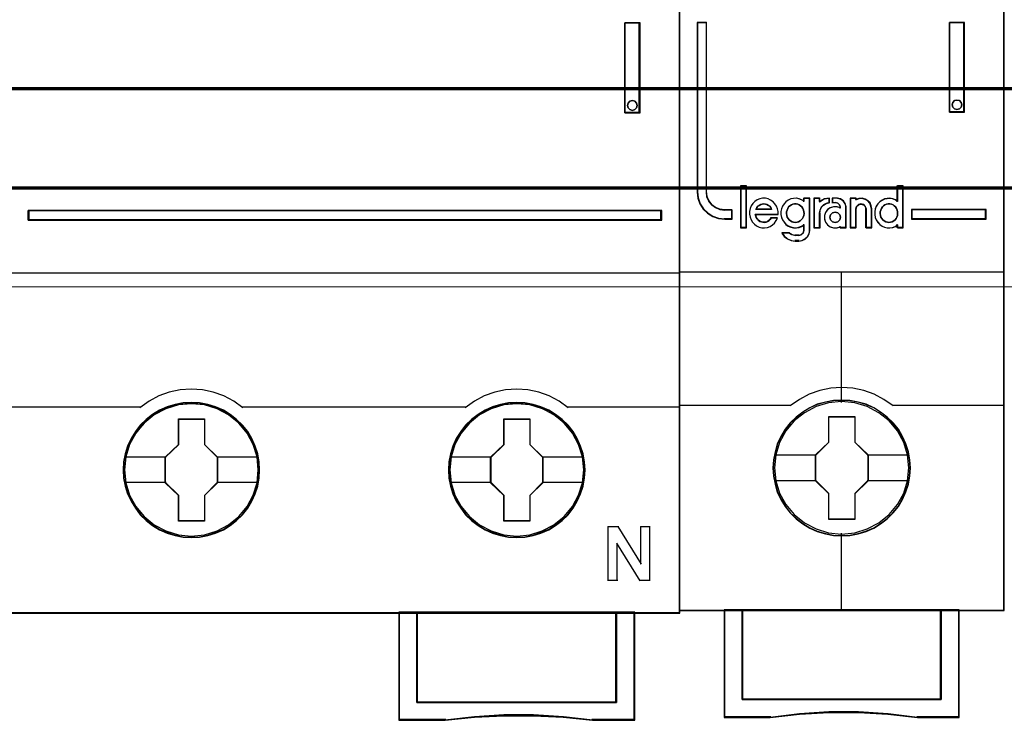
# Model space of a CAD drawing. Header units: millimetres. Extents: x -1290 to 1795, y -4192 to -1311.
# Tile 605 of 656: x 1110 to 1121, y -2956 to -2949. Entities that reach past the tile are written whole.
import ezdxf

# ---------------------------------------------------------------- set-up
doc = ezdxf.new("R2010")
doc.units = ezdxf.units.MM
doc.layers.add('30', color=7, linetype='Continuous')
doc.layers.add('45', color=7, linetype='Continuous')
doc.layers.add('Aparatura', color=7, linetype='Continuous', lineweight=13)

# ---------------------------------------------------------------- blocks, each defined once
blk = doc.blocks.new('*U391')
at = {"layer": '45', "color": 7}
for points in [[(432.463278, -233.600374), (360.44246, -233.600374), (360.44246, -315.623143), (432.463278, -315.623143), (432.463278, -233.600374)], [(429.425113, -287.967433), (430.264771, -287.967433), (430.264771, -282.987108), (429.425113, -282.987108), (429.425113, -287.967433)], [(429.606458, -287.422841), (429.697281, -287.321104), (429.842598, -287.285197), (429.975806, -287.321104), (430.072684, -287.422841), (430.109013, -287.554501), (430.072684, -287.692145), (429.975806, -287.781913), (429.842598, -287.823805), (429.697281, -287.781913), (429.606458, -287.692145), (429.570128, -287.554501), (429.606458, -287.422841)], [(396.429595, -293.366078), (396.429595, -293.897504), (431.466073, -293.897504), (431.466073, -293.366078), (396.429595, -293.366078)], [(409.223191, -307.712791), (409.200805, -307.264885), (409.128049, -306.816979), (408.976942, -306.385662), (408.797852, -305.970934), (408.562797, -305.583854), (408.282969, -305.235483), (407.952771, -304.91476), (407.588995, -304.638275), (407.219622, -304.394968), (406.788687, -304.212487), (406.357752, -304.085304), (405.90443, -304.002359), (405.451109, -303.98024), (404.997787, -304.002359), (404.555659, -304.085304), (404.107934, -304.212487), (403.693788, -304.394968), (403.307626, -304.638275), (402.949446, -304.91476), (402.613652, -305.235483), (402.350614, -305.583854), (402.109962, -305.970934), (401.908485, -306.385662), (401.790958, -306.816979), (401.701413, -307.264885), (401.67343, -307.712791), (401.701413, -308.160697), (401.790958, -308.597544), (401.908485, -309.028861), (402.109962, -309.438059), (402.350614, -309.830668), (402.613652, -310.190099), (402.949446, -310.510822), (403.307626, -310.787307), (403.693788, -311.014025), (404.107934, -311.196506), (404.555659, -311.334748), (404.997787, -311.423224), (405.451109, -311.445342), (405.90443, -311.423224), (406.357752, -311.334748), (406.788687, -311.196506), (407.219622, -311.014025), (407.588995, -310.787307), (407.952771, -310.510822), (408.282969, -310.190099), (408.562797, -309.830668), (408.797852, -309.438059), (408.976942, -309.028861), (409.128049, -308.597544), (409.200805, -308.160697), (409.223191, -307.712791)], [(409.223191, -307.712791), (409.200805, -307.264885), (409.128049, -306.816979), (408.976942, -306.385662), (408.797852, -305.970934), (408.562797, -305.583854), (408.282969, -305.235483), (407.952771, -304.91476), (407.588995, -304.638275), (407.219622, -304.394968), (406.788687, -304.212487), (406.357752, -304.085304), (405.90443, -304.002359), (405.451109, -303.98024), (404.997787, -304.002359), (404.555659, -304.085304), (404.107934, -304.212487), (403.693788, -304.394968), (403.307626, -304.638275), (402.949446, -304.91476), (402.613652, -305.235483), (402.350614, -305.583854), (402.109962, -305.970934), (401.908485, -306.385662), (401.790958, -306.816979), (401.701413, -307.264885), (401.67343, -307.712791), (401.701413, -308.160697), (401.790958, -308.597544), (401.908485, -309.028861), (402.109962, -309.438059), (402.350614, -309.830668), (402.613652, -310.190099), (402.949446, -310.510822), (403.307626, -310.787307), (403.693788, -311.014025), (404.107934, -311.196506), (404.555659, -311.334748), (404.997787, -311.423224), (405.451109, -311.445342), (405.90443, -311.423224), (406.357752, -311.334748), (406.788687, -311.196506), (407.219622, -311.014025), (407.588995, -310.787307), (407.952771, -310.510822), (408.282969, -310.190099), (408.562797, -309.830668), (408.797852, -309.438059), (408.976942, -309.028861), (409.128049, -308.597544), (409.200805, -308.160697), (409.223191, -307.712791)], [(409.203497, -307.712791), (409.181228, -307.26747), (409.108852, -306.822149), (408.958533, -306.393322), (408.780378, -305.980988), (408.546548, -305.596143), (408.26818, -305.249782), (407.939706, -304.93091), (407.577827, -304.656021), (407.210381, -304.414118), (406.781694, -304.232691), (406.353007, -304.106242), (405.902051, -304.023775), (405.451094, -304.001784), (405.000138, -304.023775), (404.560316, -304.106242), (404.114927, -304.232691), (403.702942, -304.414118), (403.318794, -304.656021), (402.962482, -304.93091), (402.62844, -305.249782), (402.366774, -305.596143), (402.127378, -305.980988), (401.926953, -306.393322), (401.810038, -306.822149), (401.72096, -307.26747), (401.693123, -307.712791), (401.72096, -308.158112), (401.810038, -308.592437), (401.926953, -309.021265), (402.127378, -309.428101), (402.366774, -309.818444), (402.62844, -310.1758), (402.962482, -310.494672), (403.318794, -310.769561), (403.702942, -310.994971), (404.114927, -311.176398), (404.560316, -311.313842), (405.000138, -311.401807), (405.451094, -311.423798), (405.902051, -311.401807), (406.353007, -311.313842), (406.781694, -311.176398), (407.210381, -310.994971), (407.577827, -310.769561), (407.939706, -310.494672), (408.26818, -310.1758), (408.546548, -309.818444), (408.780378, -309.428101), (408.958533, -309.021265), (409.108852, -308.592437), (409.181228, -308.158112), (409.203497, -307.712791)], [(427.221234, -307.712791), (427.198843, -307.264885), (427.12607, -306.816979), (426.969329, -306.385662), (426.790197, -305.970934), (426.560683, -305.583854), (426.280789, -305.235483), (425.950514, -304.91476), (425.586651, -304.638275), (425.21719, -304.394968), (424.786153, -304.212487), (424.355115, -304.085304), (423.901686, -304.002359), (423.448257, -303.98024), (422.994828, -304.002359), (422.552595, -304.085304), (422.104764, -304.212487), (421.69052, -304.394968), (421.304266, -304.638275), (420.946001, -304.91476), (420.610128, -305.235483), (420.347027, -305.583854), (420.10072, -305.970934), (419.904794, -306.385662), (419.787238, -306.816979), (419.697672, -307.264885), (419.669683, -307.712791), (419.697672, -308.160697), (419.787238, -308.597544), (419.904794, -309.028861), (420.10072, -309.438059), (420.347027, -309.830668), (420.610128, -310.190099), (420.946001, -310.510822), (421.304266, -310.787307), (421.69052, -311.014025), (422.104764, -311.196506), (422.552595, -311.334748), (422.994828, -311.423224), (423.448257, -311.445342), (423.901686, -311.423224), (424.355115, -311.334748), (424.786153, -311.196506), (425.21719, -311.014025), (425.586651, -310.787307), (425.950514, -310.510822), (426.280789, -310.190099), (426.560683, -309.830668), (426.790197, -309.438059), (426.969329, -309.028861), (427.12607, -308.597544), (427.198843, -308.160697), (427.221234, -307.712791)], [(427.221234, -307.712791), (427.198843, -307.264885), (427.12607, -306.816979), (426.969329, -306.385662), (426.790197, -305.970934), (426.560683, -305.583854), (426.280789, -305.235483), (425.950514, -304.91476), (425.586651, -304.638275), (425.21719, -304.394968), (424.786153, -304.212487), (424.355115, -304.085304), (423.901686, -304.002359), (423.448257, -303.98024), (422.994828, -304.002359), (422.552595, -304.085304), (422.104764, -304.212487), (421.69052, -304.394968), (421.304266, -304.638275), (420.946001, -304.91476), (420.610128, -305.235483), (420.347027, -305.583854), (420.10072, -305.970934), (419.904794, -306.385662), (419.787238, -306.816979), (419.697672, -307.264885), (419.669683, -307.712791), (419.697672, -308.160697), (419.787238, -308.597544), (419.904794, -309.028861), (420.10072, -309.438059), (420.347027, -309.830668), (420.610128, -310.190099), (420.946001, -310.510822), (421.304266, -310.787307), (421.69052, -311.014025), (422.104764, -311.196506), (422.552595, -311.334748), (422.994828, -311.423224), (423.448257, -311.445342), (423.901686, -311.423224), (424.355115, -311.334748), (424.786153, -311.196506), (425.21719, -311.014025), (425.586651, -310.787307), (425.950514, -310.510822), (426.280789, -310.190099), (426.560683, -309.830668), (426.790197, -309.438059), (426.969329, -309.028861), (427.12607, -308.597544), (427.198843, -308.160697), (427.221234, -307.712791)], [(427.19975, -307.712791), (427.177486, -307.26747), (427.105128, -306.822149), (426.949279, -306.393322), (426.771166, -305.980988), (426.542958, -305.596143), (426.264656, -305.249782), (425.93626, -304.93091), (425.574468, -304.656021), (425.207109, -304.414118), (424.778524, -304.232691), (424.349939, -304.106242), (423.89909, -304.023775), (423.448241, -304.001784), (422.997392, -304.023775), (422.557676, -304.106242), (422.112393, -304.232691), (421.700506, -304.414118), (421.316449, -304.656021), (420.960223, -304.93091), (420.626261, -305.249782), (420.364657, -305.596143), (420.119751, -305.980988), (419.92494, -306.393322), (419.808053, -306.822149), (419.718997, -307.26747), (419.691167, -307.712791), (419.718997, -308.158112), (419.808053, -308.592437), (419.92494, -309.021265), (420.119751, -309.428101), (420.364657, -309.818444), (420.626261, -310.1758), (420.960223, -310.494672), (421.316449, -310.769561), (421.700506, -310.994971), (422.112393, -311.176398), (422.557676, -311.313842), (422.997392, -311.401807), (423.448241, -311.423798), (423.89909, -311.401807), (424.349939, -311.313842), (424.778524, -311.176398), (425.207109, -310.994971), (425.574468, -310.769561), (425.93626, -310.494672), (426.264656, -310.1758), (426.542958, -309.818444), (426.771166, -309.428101), (426.949279, -309.021265), (427.105128, -308.592437), (427.177486, -308.158112), (427.19975, -307.712791)], [(404.73901, -304.876124), (406.179934, -304.876124), (406.179934, -306.294535), (406.897571, -306.9982), (406.897571, -308.41661), (406.179934, -309.131357), (406.179934, -310.538686), (404.73901, -310.538686), (404.73901, -309.131357), (404.004421, -308.41661), (404.004421, -306.9982), (404.73901, -306.294535), (404.73901, -304.876124)], [(404.73901, -304.876124), (406.179934, -304.876124), (406.179934, -304.876124), (406.179934, -306.294535), (406.179934, -306.294535), (406.897571, -306.9982), (406.897571, -306.9982), (406.897571, -308.41661), (406.897571, -308.41661), (406.179934, -309.131357), (406.179934, -309.131357), (406.179934, -310.538686), (406.179934, -310.538686), (404.73901, -310.538686), (404.73901, -310.538686), (404.73901, -309.131357), (404.73901, -309.131357), (404.004421, -308.41661), (404.004421, -308.41661), (404.004421, -306.9982), (404.004421, -306.9982), (404.73901, -306.294535), (404.73901, -306.294535), (404.73901, -304.876124), (404.73901, -304.876124)], [(404.749584, -304.897668), (406.169108, -304.897668), (406.169108, -306.305286), (406.876087, -307.003596), (406.876087, -308.411214), (406.169108, -309.120521), (406.169108, -310.517142), (404.749584, -310.517142), (404.749584, -309.120521), (404.025905, -308.411214), (404.025905, -307.003596), (404.749584, -306.305286), (404.749584, -304.897668)], [(422.735263, -304.876124), (424.176187, -304.876124), (424.176187, -306.294535), (424.893824, -306.9982), (424.893824, -308.41661), (424.176187, -309.131357), (424.176187, -310.538686), (422.735263, -310.538686), (422.735263, -309.131357), (422.000674, -308.41661), (422.000674, -306.9982), (422.735263, -306.294535), (422.735263, -304.876124)], [(422.735263, -304.876124), (424.176187, -304.876124), (424.176187, -304.876124), (424.176187, -306.294535), (424.176187, -306.294535), (424.893824, -306.9982), (424.893824, -306.9982), (424.893824, -308.41661), (424.893824, -308.41661), (424.176187, -309.131357), (424.176187, -309.131357), (424.176187, -310.538686), (424.176187, -310.538686), (422.735263, -310.538686), (422.735263, -310.538686), (422.735263, -309.131357), (422.735263, -309.131357), (422.000674, -308.41661), (422.000674, -308.41661), (422.000674, -306.9982), (422.000674, -306.9982), (422.735263, -306.294535), (422.735263, -306.294535), (422.735263, -304.876124), (422.735263, -304.876124)], [(422.746291, -304.897668), (424.166707, -304.897668), (424.166707, -306.305286), (424.87413, -307.003596), (424.87413, -308.411214), (424.166707, -309.120521), (424.166707, -310.517142), (422.746291, -310.517142), (422.746291, -309.120521), (422.022158, -308.411214), (422.022158, -307.003596), (422.746291, -306.305286), (422.746291, -304.897668)], [(428.964385, -320.563797), (417.926319, -320.563797), (417.926319, -315.580054), (416.926919, -315.580054), (416.926919, -321.555009), (419.484043, -321.555009), (421.114349, -321.383346), (422.739072, -321.300284), (424.380545, -321.300284), (426.022018, -321.383346), (427.641157, -321.555009), (429.969369, -321.555009), (429.969369, -315.580054), (428.964385, -315.580054), (428.964385, -320.563797)], [(417.922335, -315.580054), (417.922335, -320.571152), (428.968582, -320.571152), (428.968582, -315.580054), (423.442665, -315.580054), (417.922335, -315.580054)]]:
    blk.add_lwpolyline(points, close=True, dxfattribs=at)
at = {"layer": '45', "color": 139}
for points in [[(432.463278, -233.600374), (360.44246, -233.600374), (360.44246, -315.623143), (432.463278, -315.623143), (432.463278, -233.600374)], [(430.109013, -287.554501), (430.072684, -287.422841), (429.975806, -287.321104), (429.842598, -287.285197), (429.697281, -287.321104), (429.606458, -287.422841), (429.570128, -287.554501), (429.606458, -287.692145), (429.697281, -287.781913), (429.842598, -287.823805), (429.975806, -287.781913), (430.072684, -287.692145), (430.109013, -287.554501)], [(409.156949, -307.707477), (409.084174, -306.988587), (408.877043, -306.302877), (408.52996, -305.666935), (408.065316, -305.113943), (407.511103, -304.66049), (406.867319, -304.323164), (406.173153, -304.113027), (405.450996, -304.046668), (404.728839, -304.113027), (404.029074, -304.323164), (403.396487, -304.66049), (402.831077, -305.113943), (402.366433, -305.666935), (402.024948, -306.302877), (401.817818, -306.988587), (401.745042, -307.707477), (401.817818, -308.415307), (402.024948, -309.106547), (402.366433, -309.736959), (402.831077, -310.289951), (403.396487, -310.743404), (404.029074, -311.08073), (404.728839, -311.290867), (405.450996, -311.362756), (406.173153, -311.290867), (406.867319, -311.08073), (407.511103, -310.743404), (408.065316, -310.289951), (408.52996, -309.736959), (408.877043, -309.106547), (409.084174, -308.415307), (409.156949, -307.707477)], [(409.151578, -307.702019), (409.078798, -306.983143), (408.871655, -306.302976), (408.530149, -305.667047), (408.071075, -305.108536), (407.505631, -304.655091), (406.867406, -304.317773), (406.167599, -304.10764), (405.445397, -304.041282), (404.723196, -304.10764), (404.034585, -304.317773), (403.390762, -304.655091), (402.830916, -305.108536), (402.371842, -305.667047), (402.030336, -306.302976), (401.817595, -306.983143), (401.750413, -307.702019), (401.817595, -308.415365), (402.030336, -309.101062), (402.371842, -309.731461), (402.830916, -310.284442), (403.390762, -310.737887), (404.034585, -311.080735), (404.723196, -311.290868), (405.445397, -311.362756), (406.167599, -311.290868), (406.867406, -311.080735), (407.505631, -310.737887), (408.071075, -310.284442), (408.530149, -309.731461), (408.871655, -309.101062), (409.078798, -308.415365), (409.151578, -307.702019)], [(427.147831, -307.702019), (427.075053, -306.983143), (426.867917, -306.302976), (426.526421, -305.667047), (426.067362, -305.108536), (425.501934, -304.655091), (424.858131, -304.317773), (424.163943, -304.10764), (423.441764, -304.041282), (422.719585, -304.10764), (422.030995, -304.317773), (421.387192, -304.655091), (420.827363, -305.108536), (420.368304, -305.667047), (420.026808, -306.302976), (419.808475, -306.983143), (419.741295, -307.702019), (419.808475, -308.415365), (420.026808, -309.101062), (420.368304, -309.731461), (420.827363, -310.284442), (421.387192, -310.737887), (422.030995, -311.080735), (422.719585, -311.290868), (423.441764, -311.362756), (424.163943, -311.290868), (424.858131, -311.080735), (425.501934, -310.737887), (426.067362, -310.284442), (426.526421, -309.731461), (426.867917, -309.101062), (427.075053, -308.415365), (427.147831, -307.702019)], [(427.147831, -307.707477), (427.075053, -306.988587), (426.867917, -306.302877), (426.526421, -305.666935), (426.061763, -305.113943), (425.507533, -304.66049), (424.863729, -304.323164), (424.163943, -304.113027), (423.447362, -304.046668), (422.725183, -304.113027), (422.025397, -304.323164), (421.392791, -304.66049), (420.827363, -305.113943), (420.362705, -305.666935), (420.02121, -306.302877), (419.814073, -306.988587), (419.741295, -307.707477), (419.814073, -308.415307), (420.02121, -309.106547), (420.362705, -309.736959), (420.827363, -310.289951), (421.392791, -310.743404), (422.025397, -311.08073), (422.725183, -311.290867), (423.447362, -311.362756), (424.163943, -311.290867), (424.863729, -311.08073), (425.507533, -310.743404), (426.061763, -310.289951), (426.526421, -309.736959), (426.867917, -309.106547), (427.075053, -308.415307), (427.147831, -307.707477)]]:
    blk.add_lwpolyline(points, close=True, dxfattribs=at)
at = {"layer": '45', "color": 59}
for points in [[(432.441795, -233.621918), (360.463944, -233.621918), (360.463944, -315.601598), (432.441795, -315.601598), (432.441795, -233.621918)], [(429.425113, -287.967433), (430.264771, -287.967433), (430.264771, -282.987108), (429.425113, -282.987108), (429.425113, -287.967433)], [(429.606458, -287.422841), (429.697281, -287.321104), (429.842598, -287.285197), (429.975806, -287.321104), (430.072684, -287.422841), (430.109013, -287.554501), (430.072684, -287.692145), (429.975806, -287.781913), (429.842598, -287.823805), (429.697281, -287.781913), (429.606458, -287.692145), (429.570128, -287.554501), (429.606458, -287.422841)], [(428.964385, -320.563797), (417.926319, -320.563797), (417.926319, -315.580054), (416.926919, -315.580054), (416.926919, -321.555009), (419.484043, -321.555009), (421.114349, -321.383346), (422.739072, -321.300284), (424.380545, -321.300284), (426.022018, -321.383346), (427.641157, -321.555009), (429.969369, -321.555009), (429.969369, -315.580054), (428.964385, -315.580054), (428.964385, -320.563797)], [(428.946075, -320.549103), (417.942857, -320.549103), (417.942857, -315.599803), (416.946613, -315.599803), (416.946613, -321.533464), (419.495663, -321.533464), (421.120822, -321.362988), (422.740416, -321.2805), (424.376706, -321.2805), (426.012996, -321.362988), (427.627024, -321.533464), (429.947885, -321.533464), (429.947885, -315.599803), (428.946075, -315.599803), (428.946075, -320.549103)], [(417.922335, -315.580054), (417.922335, -320.571152), (428.968582, -320.571152), (428.968582, -315.580054), (423.442665, -315.580054), (417.922335, -315.580054)], [(417.943818, -315.599803), (417.943818, -320.549608), (428.947098, -320.549608), (428.947098, -315.599803), (423.442676, -315.599803), (417.943818, -315.599803)]]:
    blk.add_lwpolyline(points, close=True, dxfattribs=at)
at = {"layer": '45', "color": 139}
for points in [[(429.425113, -287.967433), (429.425113, -282.987108)], [(429.425113, -282.987108), (430.264771, -282.987108)], [(430.220013, -287.967433), (430.220013, -282.987108)], [(429.425113, -287.922549), (430.264771, -287.922549)], [(396.429595, -293.897504), (396.429595, -293.366078)], [(396.429595, -293.366078), (431.466073, -293.366078)], [(431.423105, -293.897504), (431.423105, -293.366078)], [(396.429595, -293.854415), (431.466073, -293.854415)], [(360.44246, -296.816758), (432.463278, -296.816758)], [(408.299388, -304.265702), (407.794752, -303.910121), (407.250866, -303.617627), (406.662123, -303.405426), (406.062167, -303.279252), (405.445389, -303.233371), (404.834218, -303.279252), (404.228654, -303.405426), (403.651126, -303.617627), (403.10724, -303.910121), (402.602604, -304.265702)], [(426.29206, -304.265702), (425.792853, -303.910121), (425.243165, -303.617627), (424.659822, -303.405426), (424.059651, -303.279252), (423.442654, -303.233371), (422.831266, -303.279252), (422.225486, -303.405426), (421.647752, -303.617627), (421.103673, -303.910121), (420.598857, -304.265702)], [(390.258377, -304.222613), (402.645571, -304.222613)], [(408.25642, -304.222613), (414.472396, -304.222613)], [(414.427639, -304.222613), (420.643614, -304.222613)], [(426.247302, -304.222613), (432.463278, -304.222613)], [(428.485197, -310.840306), (429.084953, -310.840306)], [(428.485197, -310.840306), (428.485197, -313.847533)], [(429.040195, -310.840306), (430.325642, -312.917537)], [(430.282674, -310.840306), (430.82693, -310.840306)], [(430.282674, -310.840306), (430.282674, -312.917537)], [(430.782172, -310.840306), (430.782172, -313.847533)], [(428.984695, -311.75953), (428.984695, -313.847533)], [(430.264771, -313.847533), (428.984695, -311.75953)], [(428.485197, -313.804444), (429.029453, -313.804444)], [(430.220013, -313.804444), (430.82693, -313.804444)], [(416.926919, -315.580054), (416.926919, -321.555009)], [(423.465152, -315.580054), (416.926919, -315.580054)], [(417.922335, -315.580054), (417.922335, -320.571152)], [(428.923824, -320.571152), (428.923824, -315.580054)], [(429.926401, -315.580054), (429.926401, -321.555009)], [(417.922335, -320.526268), (428.968582, -320.526268)], [(427.64912, -321.555009), (426.026513, -321.355372), (424.381525, -321.258774), (422.736538, -321.258774), (421.108336, -321.355372), (419.474538, -321.555009)], [(419.519296, -321.510125), (416.926919, -321.510125)], [(429.969369, -321.510125), (427.604362, -321.510125)]]:
    blk.add_lwpolyline(points, dxfattribs=at)
at = {"layer": '45', "color": 1}
for points in [[(396.429595, -293.366078), (396.429595, -293.897504), (431.466073, -293.897504), (431.466073, -293.366078), (396.429595, -293.366078)], [(396.451079, -293.385827), (396.451079, -293.877755), (431.446379, -293.877755), (431.446379, -293.385827), (396.451079, -293.385827)]]:
    blk.add_lwpolyline(points, close=True, dxfattribs=at)
at = {"layer": '45', "color": 7}
for points in [[(401.745042, -306.98208), (404.049179, -306.98208)], [(406.852813, -306.98208), (409.156949, -306.98208)], [(419.735924, -306.98208), (422.045432, -306.98208)], [(424.850856, -306.98208), (427.147831, -306.98208)], [(401.745042, -308.389641), (404.049179, -308.389641)], [(406.852813, -308.389641), (409.156949, -308.389641)], [(419.735924, -308.389641), (422.045432, -308.389641)], [(424.850856, -308.389641), (427.147831, -308.389641)]]:
    blk.add_lwpolyline(points, dxfattribs=at)
blk = doc.blocks.new('*U392')
at = {"layer": '45', "color": 7}
for points in [[(450.405822, -233.760161), (432.432843, -233.760161), (432.432843, -315.4849), (450.405822, -315.4849), (450.405822, -233.760161)], [(435.356428, -293.834666), (435.356428, -293.345526), (434.954529, -293.345526), (434.682822, -293.307054), (434.445079, -293.202631), (434.235638, -293.05424), (434.071482, -292.85089), (433.963932, -292.609067), (433.935629, -292.345261), (433.935629, -282.969154), (433.431839, -282.969154), (433.431839, -292.345261), (433.465803, -292.680515), (433.573353, -292.999281), (433.754491, -293.279575), (434.003555, -293.510405), (434.292244, -293.686276), (434.609235, -293.796195), (434.954529, -293.834666), (435.356428, -293.834666)], [(447.374817, -282.969154), (447.374817, -287.931526), (448.212685, -287.931526), (448.212685, -282.969154), (447.374817, -282.969154)], [(448.028122, -287.382346), (448.064089, -287.511811), (448.028122, -287.653046), (447.932209, -287.741318), (447.794335, -287.782511), (447.662455, -287.741318), (447.566542, -287.653046), (447.530575, -287.511811), (447.566542, -287.382346), (447.662455, -287.282305), (447.794335, -287.252881), (447.932209, -287.282305), (448.028122, -287.382346)], [(436.142377, -294.310437), (436.142377, -292.019559), (435.836233, -292.019559), (435.836233, -294.310437), (436.142377, -294.310437)], [(449.406826, -293.310422), (445.283729, -293.310422), (445.283729, -293.834666), (449.406826, -293.834666), (449.406826, -293.310422)], [(445.217487, -307.601538), (445.195178, -307.150173), (445.122675, -306.698808), (444.966515, -306.263956), (444.788045, -305.851122), (444.553804, -305.454802), (444.269369, -305.108021), (443.940316, -304.788763), (443.572222, -304.508036), (443.198552, -304.26584), (442.763533, -304.078689), (442.334091, -303.952086), (441.876763, -303.869519), (441.419436, -303.841997), (440.962108, -303.869519), (440.515934, -303.952086), (440.064184, -304.078689), (439.651473, -304.26584), (439.261071, -304.508036), (438.898556, -304.788763), (438.563925, -305.108021), (438.296221, -305.454802), (438.050826, -305.851122), (437.855625, -306.263956), (437.732927, -306.698808), (437.643693, -307.150173), (437.615807, -307.601538), (437.643693, -308.052903), (437.732927, -308.487755), (437.855625, -308.922607), (438.050826, -309.33544), (438.296221, -309.731761), (438.563925, -310.08955), (438.898556, -310.414313), (439.261071, -310.689536), (439.651473, -310.920723), (440.064184, -311.107874), (440.515934, -311.239981), (440.962108, -311.333557), (441.419436, -311.355574), (441.876763, -311.333557), (442.334091, -311.239981), (442.763533, -311.107874), (443.198552, -310.920723), (443.572222, -310.689536), (443.940316, -310.414313), (444.269369, -310.08955), (444.553804, -309.731761), (444.788045, -309.33544), (444.966515, -308.922607), (445.122675, -308.487755), (445.195178, -308.052903), (445.217487, -307.601538)], [(445.217487, -307.601538), (445.195178, -307.150173), (445.122675, -306.698808), (444.966515, -306.263956), (444.788045, -305.851122), (444.553804, -305.454802), (444.269369, -305.108021), (443.940316, -304.788763), (443.572222, -304.508036), (443.198552, -304.26584), (442.763533, -304.078689), (442.334091, -303.952086), (441.876763, -303.869519), (441.419436, -303.841997), (440.962108, -303.869519), (440.515934, -303.952086), (440.064184, -304.078689), (439.651473, -304.26584), (439.261071, -304.508036), (438.898556, -304.788763), (438.563925, -305.108021), (438.296221, -305.454802), (438.050826, -305.851122), (437.855625, -306.263956), (437.732927, -306.698808), (437.643693, -307.150173), (437.615807, -307.601538), (437.643693, -308.052903), (437.732927, -308.487755), (437.855625, -308.922607), (438.050826, -309.33544), (438.296221, -309.731761), (438.563925, -310.08955), (438.898556, -310.414313), (439.261071, -310.689536), (439.651473, -310.920723), (440.064184, -311.107874), (440.515934, -311.239981), (440.962108, -311.333557), (441.419436, -311.355574), (441.876763, -311.333557), (442.334091, -311.239981), (442.763533, -311.107874), (443.198552, -310.920723), (443.572222, -310.689536), (443.940316, -310.414313), (444.269369, -310.08955), (444.553804, -309.731761), (444.788045, -309.33544), (444.966515, -308.922607), (445.122675, -308.487755), (445.195178, -308.052903), (445.217487, -307.601538)], [(445.197794, -307.601525), (445.175595, -307.152317), (445.103451, -306.703109), (444.948062, -306.270335), (444.770476, -305.859474), (444.537393, -305.465048), (444.254364, -305.119925), (443.926939, -304.802192), (443.560666, -304.522807), (443.188844, -304.281768), (442.755976, -304.095511), (442.328658, -303.969514), (441.873593, -303.887342), (441.418527, -303.859951), (440.963461, -303.887342), (440.519494, -303.969514), (440.069978, -304.095511), (439.659308, -304.281768), (439.270837, -304.522807), (438.910114, -304.802192), (438.577139, -305.119925), (438.310759, -305.465048), (438.066578, -305.859474), (437.872342, -306.270335), (437.750251, -306.703109), (437.661458, -307.152317), (437.63371, -307.601525), (437.661458, -308.050733), (437.750251, -308.483506), (437.872342, -308.91628), (438.066578, -309.327141), (438.310759, -309.721568), (438.577139, -310.077647), (438.910114, -310.400858), (439.270837, -310.674765), (439.659308, -310.904847), (440.069978, -311.091104), (440.519494, -311.22258), (440.963461, -311.315708), (441.418527, -311.337621), (441.873593, -311.315708), (442.328658, -311.22258), (442.755976, -311.091104), (443.188844, -310.904847), (443.560666, -310.674765), (443.926939, -310.400858), (444.254364, -310.077647), (444.537393, -309.721568), (444.770476, -309.327141), (444.948062, -308.91628), (445.103451, -308.483506), (445.175595, -308.050733), (445.197794, -307.601525)], [(440.70518, -304.745063), (442.150355, -304.745063), (442.150355, -306.173367), (442.875754, -306.879247), (442.875754, -308.307552), (442.150355, -309.024462), (442.150355, -310.441737), (440.70518, -310.441737), (440.70518, -309.024462), (439.962911, -308.307552), (439.962911, -306.879247), (440.70518, -306.173367), (440.70518, -304.745063)], [(440.70518, -304.745063), (442.150355, -304.745063), (442.150355, -304.745063), (442.150355, -306.173367), (442.150355, -306.173367), (442.875754, -306.879247), (442.875754, -306.879247), (442.875754, -308.307552), (442.875754, -308.307552), (442.150355, -309.024462), (442.150355, -309.024462), (442.150355, -310.441737), (442.150355, -310.441737), (440.70518, -310.441737), (440.70518, -310.441737), (440.70518, -309.024462), (440.70518, -309.024462), (439.962911, -308.307552), (439.962911, -308.307552), (439.962911, -306.879247), (439.962911, -306.879247), (440.70518, -306.173367), (440.70518, -306.173367), (440.70518, -304.745063), (440.70518, -304.745063)], [(440.713502, -304.763016), (442.140024, -304.763016), (442.140024, -306.181868), (442.856061, -306.883076), (442.856061, -308.301928), (442.140024, -309.014093), (442.140024, -310.421988), (440.713502, -310.421988), (440.713502, -309.014093), (439.980814, -308.301928), (439.980814, -306.883076), (440.713502, -306.181868), (440.713502, -304.763016)], [(446.917428, -315.447197), (446.917428, -320.397453), (435.919447, -320.397453), (435.919447, -315.447197), (434.923172, -315.447197), (434.923172, -321.395222), (437.466734, -321.395222), (439.086376, -321.21882), (440.717149, -321.13062), (442.347923, -321.13062), (443.978696, -321.21882), (445.603904, -321.395222), (447.913702, -321.395222), (447.913702, -315.447197), (446.917428, -315.447197)], [(441.412869, -315.447197), (435.916797, -315.447197), (435.916797, -320.402388), (446.920077, -320.402388), (446.920077, -315.447197), (441.412869, -315.447197)], [(446.920077, -320.402388), (446.920077, -315.447197), (441.412869, -315.447197), (435.916797, -315.447197), (435.916797, -320.402388), (446.920077, -320.402388)]]:
    blk.add_lwpolyline(points, close=True, dxfattribs=at)
at = {"layer": '45', "color": 139}
for points in [[(450.405822, -233.760161), (432.432843, -233.760161), (432.432843, -315.4849), (450.405822, -315.4849), (450.405822, -233.760161)], [(448.064089, -287.511811), (448.028122, -287.382346), (447.932209, -287.282305), (447.794335, -287.252881), (447.662455, -287.282305), (447.566542, -287.382346), (447.530575, -287.511811), (447.566542, -287.653046), (447.662455, -287.741318), (447.794335, -287.782511), (447.932209, -287.741318), (448.028122, -287.653046), (448.064089, -287.511811)], [(438.848929, -294.021384), (438.94712, -294.010017), (439.033758, -293.981598), (439.114621, -293.936129), (439.183932, -293.879293), (439.247466, -293.799721), (439.287898, -293.725834), (439.316777, -293.629212), (439.339881, -293.53259), (439.328329, -293.435968), (439.311001, -293.339346), (439.27057, -293.254091), (439.218587, -293.163153), (439.149276, -293.100632), (439.074189, -293.04948), (438.987551, -293.009694), (438.895137, -292.992643), (438.808498, -292.992643), (438.710308, -293.009694), (438.635221, -293.04948), (438.554359, -293.100632), (438.485048, -293.163153), (438.438841, -293.254091), (438.398409, -293.339346), (438.36953, -293.435968), (438.36953, -293.53259), (438.381082, -293.629212), (438.409961, -293.725834), (438.456168, -293.799721), (438.513927, -293.879293), (438.59479, -293.936129), (438.675652, -293.981598), (438.762291, -294.010017), (438.848929, -294.021384)], [(444.032298, -294.021384), (444.124791, -294.010017), (444.211502, -293.981598), (444.298214, -293.936129), (444.367583, -293.879293), (444.425391, -293.799721), (444.477418, -293.725834), (444.506322, -293.629212), (444.512103, -293.53259), (444.512103, -293.435968), (444.49476, -293.339346), (444.454295, -293.254091), (444.396487, -293.163153), (444.327118, -293.100632), (444.257749, -293.04948), (444.171037, -293.009694), (444.084325, -292.992643), (443.986052, -292.992643), (443.89934, -293.009694), (443.812629, -293.04948), (443.731698, -293.100632), (443.67389, -293.163153), (443.616082, -293.254091), (443.575617, -293.339346), (443.552494, -293.435968), (443.552494, -293.53259), (443.564055, -293.629212), (443.592959, -293.725834), (443.644986, -293.799721), (443.702794, -293.879293), (443.772163, -293.936129), (443.858875, -293.981598), (443.945586, -294.010017), (444.032298, -294.021384)], [(441.348615, -293.734126), (441.307054, -293.593429), (441.200183, -293.487906), (441.057689, -293.446869), (440.915194, -293.487906), (440.808323, -293.593429), (440.766762, -293.734126), (440.808323, -293.874824), (440.915194, -293.980347), (441.057689, -294.021384), (441.200183, -293.980347), (441.307054, -293.874824), (441.348615, -293.734126)], [(445.127971, -307.590647), (445.055454, -306.869521), (444.849059, -306.186929), (444.503208, -305.553879), (444.045791, -304.997897), (443.482389, -304.546505), (442.835312, -304.205209), (442.138031, -303.996027), (441.412859, -303.92997), (440.693265, -303.996027), (440.001563, -304.205209), (439.354486, -304.546505), (438.791083, -304.997897), (438.333667, -305.553879), (437.987816, -306.186929), (437.775842, -306.869521), (437.708903, -307.590647), (437.775842, -308.306269), (437.987816, -308.994366), (438.333667, -309.621911), (438.791083, -310.177893), (439.354486, -310.63479), (440.001563, -310.970581), (440.693265, -311.185268), (441.412859, -311.25683), (442.138031, -311.185268), (442.835312, -310.970581), (443.482389, -310.63479), (444.045791, -310.177893), (444.503208, -309.621911), (444.849059, -308.994366), (445.055454, -308.306269), (445.127971, -307.590647)]]:
    blk.add_lwpolyline(points, close=True, dxfattribs=at)
at = {"layer": '45', "color": 59}
for points in [[(450.386128, -233.778115), (432.450746, -233.778115), (432.450746, -315.466946), (450.386128, -315.466946), (450.386128, -233.778115)], [(447.374817, -282.969154), (447.374817, -287.931526), (448.212685, -287.931526), (448.212685, -282.969154), (447.374817, -282.969154)], [(448.028122, -287.382346), (448.064089, -287.511811), (448.028122, -287.653046), (447.932209, -287.741318), (447.794335, -287.782511), (447.662455, -287.741318), (447.566542, -287.653046), (447.530575, -287.511811), (447.566542, -287.382346), (447.662455, -287.282305), (447.794335, -287.252881), (447.932209, -287.282305), (448.028122, -287.382346)], [(436.16028, -294.32839), (436.16028, -292.001605), (435.81654, -292.001605), (435.81654, -294.32839), (436.16028, -294.32839)], [(443.24635, -293.432188), (443.24635, -293.593616), (443.27482, -293.743911), (443.331761, -293.883072), (443.417173, -294.016668), (443.525361, -294.127997), (443.650631, -294.222627), (443.781596, -294.283858), (443.929643, -294.317257), (444.083384, -294.32839), (444.237124, -294.300558), (444.379477, -294.244893), (444.504748, -294.161396), (444.504748, -294.32839), (444.823618, -294.32839), (444.823618, -292.001605), (444.504748, -292.001605), (444.504748, -292.858842), (444.379477, -292.775345), (444.237124, -292.725246), (444.083384, -292.697414), (443.929643, -292.708547), (443.781596, -292.736379), (443.650631, -292.803177), (443.525361, -292.886674), (443.417173, -292.998003), (443.331761, -293.131599), (443.27482, -293.281893), (443.24635, -293.432188)], [(436.321409, -293.57149), (436.349873, -293.72287), (436.406803, -293.87425), (436.486504, -294.003204), (436.588977, -294.120944), (436.714222, -294.216257), (436.862239, -294.283537), (437.004562, -294.317177), (437.158272, -294.32839), (437.311981, -294.300357), (437.459998, -294.24429), (437.590936, -294.16019), (437.699102, -294.053664), (437.795882, -293.919103), (437.864197, -293.778937), (437.516927, -293.778937), (437.459998, -293.851823), (437.391683, -293.919103), (437.311981, -293.969563), (437.237973, -293.997597), (437.152579, -294.014417), (437.061492, -294.003204), (436.976097, -293.986383), (436.890703, -293.95835), (436.811002, -293.902283), (436.754073, -293.835003), (436.697143, -293.75651), (436.668678, -293.67241), (436.640214, -293.58831), (437.904048, -293.58831), (437.904048, -293.425717), (437.875583, -293.263123), (437.812961, -293.122957), (437.727566, -292.988397), (437.625093, -292.876263), (437.488463, -292.78095), (437.351832, -292.724883), (437.198122, -292.685637), (437.044413, -292.685637), (436.890703, -292.71367), (436.74838, -292.769737), (436.623135, -292.86505), (436.503583, -292.971577), (436.418189, -293.106137), (436.361259, -293.257517), (436.321409, -293.408897), (436.321409, -293.57149)], [(437.495976, -293.204422), (437.542404, -293.297854), (436.677681, -293.297854), (436.729913, -293.204422), (436.787948, -293.129677), (436.85759, -293.079846), (436.944643, -293.023787), (437.025892, -293.005101), (437.112944, -292.992643), (437.199997, -293.005101), (437.28705, -293.023787), (437.368299, -293.079846), (437.437941, -293.129677), (437.495976, -293.204422)], [(437.542404, -293.297854), (436.677681, -293.297854), (436.729913, -293.204422), (436.787948, -293.129677), (436.85759, -293.079846), (436.944643, -293.023787), (437.025892, -293.005101), (437.112944, -292.992643), (437.199997, -293.005101), (437.28705, -293.023787), (437.368299, -293.079846), (437.437941, -293.129677), (437.495976, -293.204422), (437.542404, -293.297854)], [(438.143375, -293.119919), (438.086468, -293.270248), (438.058015, -293.420576), (438.058015, -293.58204), (438.086468, -293.732369), (438.143375, -293.871562), (438.234425, -294.005188), (438.336856, -294.116542), (438.462051, -294.211193), (438.610007, -294.272438), (438.752274, -294.305845), (438.905921, -294.31698), (439.053878, -294.289142), (439.196144, -294.233464), (439.33272, -294.149948), (439.33272, -294.467309), (439.292885, -294.606502), (439.184763, -294.701153), (439.053878, -294.740127), (438.849015, -294.740127), (438.666914, -294.701153), (438.501885, -294.606502), (438.109231, -294.606502), (438.240115, -294.790237), (438.416526, -294.92943), (438.627079, -295.024081), (438.849015, -295.05192), (439.053878, -295.05192), (439.235979, -295.024081), (439.395317, -294.940565), (439.531892, -294.818075), (439.617252, -294.645476), (439.651396, -294.467309), (439.651396, -292.685637), (439.33272, -292.685637), (439.33272, -292.847101), (439.196144, -292.763585), (439.053878, -292.713475), (438.905921, -292.685637), (438.752274, -292.696772), (438.610007, -292.724611), (438.462051, -292.791424), (438.336856, -292.874939), (438.234425, -292.986294), (438.143375, -293.119919)], [(439.247466, -293.799721), (439.183932, -293.879293), (439.114621, -293.936129), (439.033758, -293.981598), (438.94712, -294.010017), (438.848929, -294.021384), (438.762291, -294.010017), (438.675652, -293.981598), (438.59479, -293.936129), (438.513927, -293.879293), (438.456168, -293.799721), (438.409961, -293.725834), (438.381082, -293.629212), (438.36953, -293.53259), (438.36953, -293.435968), (438.398409, -293.339346), (438.438841, -293.254091), (438.485048, -293.163153), (438.554359, -293.100632), (438.635221, -293.04948), (438.710308, -293.009694), (438.808498, -292.992643), (438.895137, -292.992643), (438.987551, -293.009694), (439.074189, -293.04948), (439.149276, -293.100632), (439.218587, -293.163153), (439.27057, -293.254091), (439.311001, -293.339346), (439.328329, -293.435968), (439.339881, -293.53259), (439.316777, -293.629212), (439.287898, -293.725834), (439.247466, -293.799721)], [(438.438841, -293.254091), (438.485048, -293.163153), (438.554359, -293.100632), (438.635221, -293.04948), (438.710308, -293.009694), (438.808498, -292.992643), (438.895137, -292.992643), (438.987551, -293.009694), (439.074189, -293.04948), (439.149276, -293.100632), (439.218587, -293.163153), (439.27057, -293.254091), (439.311001, -293.339346), (439.328329, -293.435968), (439.339881, -293.53259), (439.316777, -293.629212), (439.287898, -293.725834), (439.247466, -293.799721), (439.183932, -293.879293), (439.114621, -293.936129), (439.033758, -293.981598), (438.94712, -294.010017), (438.848929, -294.021384), (438.762291, -294.010017), (438.675652, -293.981598), (438.59479, -293.936129), (438.513927, -293.879293), (438.456168, -293.799721), (438.409961, -293.725834), (438.381082, -293.629212), (438.36953, -293.53259), (438.36953, -293.435968), (438.398409, -293.339346), (438.438841, -293.254091)], [(439.873395, -292.685637), (439.873395, -294.32839), (440.198391, -294.32839), (440.198391, -293.50421), (440.227409, -293.341617), (440.302854, -293.179023), (440.424728, -293.055677), (440.569816, -292.971577), (440.738117, -292.921117), (440.738117, -292.685637), (440.453746, -292.724883), (440.198391, -292.859443), (440.198391, -292.685637), (439.873395, -292.685637)], [(439.891298, -292.70359), (439.891298, -294.310437), (440.202837, -294.310437), (440.202837, -293.504271), (440.230653, -293.345232), (440.302975, -293.186193), (440.419802, -293.065542), (440.558882, -292.98328), (440.720214, -292.933923), (440.720214, -292.70359), (440.447618, -292.741979), (440.202837, -292.873598), (440.202837, -292.70359), (439.891298, -292.70359)], [(440.525104, -293.476177), (440.46778, -293.644377), (440.46778, -293.835003), (440.525104, -294.003204), (440.639753, -294.16019), (440.783065, -294.26111), (440.972236, -294.317177), (441.155674, -294.317177), (441.339113, -294.26111), (441.339113, -294.32839), (441.66013, -294.32839), (441.66013, -293.15099), (441.620003, -292.971577), (441.511086, -292.820197), (441.35631, -292.724883), (441.172871, -292.685637), (440.909179, -292.685637), (440.909179, -292.921117), (441.09835, -292.921117), (441.212999, -292.94915), (441.298985, -293.038857), (441.339113, -293.15099), (441.339113, -293.21827), (441.155674, -293.162203), (440.972236, -293.162203), (440.783065, -293.21827), (440.639753, -293.324797), (440.525104, -293.476177)], [(441.892871, -292.685637), (441.892871, -294.32839), (442.202423, -294.32839), (442.202423, -293.274337), (442.242551, -293.13417), (442.345735, -293.038857), (442.483314, -292.99961), (442.632357, -293.038857), (442.724077, -293.13417), (442.764204, -293.274337), (442.764204, -294.32839), (443.085221, -294.32839), (443.085221, -293.274337), (443.056559, -293.106137), (442.987769, -292.943543), (442.87312, -292.820197), (442.718344, -292.736097), (442.552103, -292.685637), (442.368665, -292.69685), (442.202423, -292.752917), (442.202423, -292.685637), (441.892871, -292.685637)], [(441.912564, -292.70359), (441.912564, -294.310437), (442.212356, -294.310437), (442.212356, -293.279423), (442.251218, -293.14232), (442.351149, -293.04909), (442.48439, -293.010701), (442.628734, -293.04909), (442.717561, -293.14232), (442.756423, -293.279423), (442.756423, -294.310437), (443.067318, -294.310437), (443.067318, -293.279423), (443.03956, -293.114899), (442.972939, -292.95586), (442.861905, -292.835209), (442.712009, -292.752947), (442.55101, -292.70359), (442.373356, -292.714559), (442.212356, -292.7694), (442.212356, -292.70359), (441.912564, -292.70359)], [(444.171037, -293.009694), (444.257749, -293.04948), (444.327118, -293.100632), (444.396487, -293.163153), (444.454295, -293.254091), (444.49476, -293.339346), (444.512103, -293.435968), (444.512103, -293.53259), (444.506322, -293.629212), (444.477418, -293.725834), (444.425391, -293.799721), (444.367583, -293.879293), (444.298214, -293.936129), (444.211502, -293.981598), (444.124791, -294.010017), (444.032298, -294.021384), (443.945586, -294.010017), (443.858875, -293.981598), (443.772163, -293.936129), (443.702794, -293.879293), (443.644986, -293.799721), (443.592959, -293.725834), (443.564055, -293.629212), (443.552494, -293.53259), (443.552494, -293.435968), (443.575617, -293.339346), (443.616082, -293.254091), (443.67389, -293.163153), (443.731698, -293.100632), (443.812629, -293.04948), (443.89934, -293.009694), (443.986052, -292.992643), (444.084325, -292.992643), (444.171037, -293.009694)], [(443.575617, -293.339346), (443.616082, -293.254091), (443.67389, -293.163153), (443.731698, -293.100632), (443.812629, -293.04948), (443.89934, -293.009694), (443.986052, -292.992643), (444.084325, -292.992643), (444.171037, -293.009694), (444.257749, -293.04948), (444.327118, -293.100632), (444.396487, -293.163153), (444.454295, -293.254091), (444.49476, -293.339346), (444.512103, -293.435968), (444.512103, -293.53259), (444.506322, -293.629212), (444.477418, -293.725834), (444.425391, -293.799721), (444.367583, -293.879293), (444.298214, -293.936129), (444.211502, -293.981598), (444.124791, -294.010017), (444.032298, -294.021384), (443.945586, -294.010017), (443.858875, -293.981598), (443.772163, -293.936129), (443.702794, -293.879293), (443.644986, -293.799721), (443.592959, -293.725834), (443.564055, -293.629212), (443.552494, -293.53259), (443.552494, -293.435968), (443.575617, -293.339346)], [(441.307054, -293.593429), (441.348615, -293.734126), (441.307054, -293.874824), (441.200183, -293.980347), (441.057689, -294.021384), (440.915194, -293.980347), (440.808323, -293.874824), (440.766762, -293.734126), (440.808323, -293.593429), (440.915194, -293.487906), (441.057689, -293.446869), (441.200183, -293.487906), (441.307054, -293.593429)], [(440.766762, -293.734126), (440.808323, -293.593429), (440.915194, -293.487906), (441.057689, -293.446869), (441.200183, -293.487906), (441.307054, -293.593429), (441.348615, -293.734126), (441.307054, -293.874824), (441.200183, -293.980347), (441.057689, -294.021384), (440.915194, -293.980347), (440.808323, -293.874824), (440.766762, -293.734126)], [(449.387132, -293.328375), (445.301632, -293.328375), (445.301632, -293.816713), (449.387132, -293.816713), (449.387132, -293.328375)], [(446.917428, -315.447197), (446.917428, -320.397453), (435.919447, -320.397453), (435.919447, -315.447197), (434.923172, -315.447197), (434.923172, -321.395222), (437.466734, -321.395222), (439.086376, -321.21882), (440.717149, -321.13062), (442.347923, -321.13062), (443.978696, -321.21882), (445.603904, -321.395222), (447.913702, -321.395222), (447.913702, -315.447197), (446.917428, -315.447197)], [(446.902408, -315.465151), (446.902408, -320.384029), (435.936257, -320.384029), (435.936257, -315.465151), (434.942866, -315.465151), (434.942866, -321.375473), (437.479066, -321.375473), (439.09402, -321.20019), (440.720074, -321.112548), (442.346128, -321.112548), (443.972181, -321.20019), (445.592686, -321.375473), (447.895799, -321.375473), (447.895799, -315.465151), (446.902408, -315.465151)], [(441.412869, -315.447197), (435.916797, -315.447197), (435.916797, -320.402388), (446.920077, -320.402388), (446.920077, -315.447197), (441.412869, -315.447197)], [(446.920077, -320.402388), (446.920077, -315.447197), (441.412869, -315.447197), (435.916797, -315.447197), (435.916797, -320.402388), (446.920077, -320.402388)], [(441.412887, -315.465151), (435.9347, -315.465151), (435.9347, -320.384434), (446.902174, -320.384434), (446.902174, -315.465151), (441.412887, -315.465151)]]:
    blk.add_lwpolyline(points, close=True, dxfattribs=at)
at = {"layer": '45', "color": 139}
for points in [[(433.431839, -282.969154), (433.431839, -292.3517)], [(433.431839, -282.969154), (433.963563, -282.969154)], [(433.924176, -282.969154), (433.924176, -292.3517)], [(447.374817, -287.931526), (447.374817, -282.969154)], [(447.374817, -282.969154), (448.212685, -282.969154)], [(448.175089, -287.931526), (448.175089, -282.969154)], [(447.374817, -287.893824), (448.212685, -287.893824)], [(433.431839, -292.312202), (433.465982, -292.654897), (433.574099, -292.980738), (433.756192, -293.267254), (434.00657, -293.503207), (434.296781, -293.682982), (434.615444, -293.795341), (434.962559, -293.834666)], [(433.924176, -292.312202), (433.95302, -292.585412), (434.062627, -292.835855), (434.229922, -293.046455), (434.443368, -293.200135), (434.685657, -293.308281), (434.962559, -293.348124)], [(435.81654, -292.001605), (435.81654, -294.32839)], [(435.81654, -292.001605), (436.16028, -292.001605)], [(436.122684, -292.001605), (436.122684, -294.32839)], [(444.472716, -292.001605), (444.472716, -292.883126)], [(444.472716, -292.001605), (444.823618, -292.001605)], [(444.784231, -292.001605), (444.784231, -294.32839)], [(437.904048, -293.58831), (437.904048, -293.425717), (437.875583, -293.263123), (437.812961, -293.122957), (437.727566, -292.988397), (437.625093, -292.876263), (437.488463, -292.78095), (437.351832, -292.724883), (437.198122, -292.685637), (437.044413, -292.685637), (436.890703, -292.71367), (436.74838, -292.769737), (436.623135, -292.86505), (436.503583, -292.971577), (436.418189, -293.106137), (436.361259, -293.257517), (436.321409, -293.408897), (436.321409, -293.57149), (436.349873, -293.72287), (436.406803, -293.87425), (436.486504, -294.003204), (436.588977, -294.120944), (436.714222, -294.216257), (436.862239, -294.283537), (437.004562, -294.317177), (437.158272, -294.32839), (437.311981, -294.300357), (437.459998, -294.24429), (437.590936, -294.16019), (437.699102, -294.053664), (437.795882, -293.919103), (437.864197, -293.778937)], [(437.542404, -293.297854), (437.495976, -293.204422), (437.437941, -293.129677), (437.368299, -293.079846), (437.28705, -293.023787), (437.199997, -293.005101), (437.112944, -292.992643), (437.025892, -293.005101), (436.944643, -293.023787), (436.85759, -293.079846), (436.787948, -293.129677), (436.729913, -293.204422), (436.677681, -293.297854)], [(439.339881, -292.84823), (439.202538, -292.76413), (439.059473, -292.71367), (438.910685, -292.685637), (438.756174, -292.69685), (438.613109, -292.724883), (438.464321, -292.792163), (438.338423, -292.876263), (438.235416, -292.988397), (438.143854, -293.122957), (438.086628, -293.274337), (438.058015, -293.425717), (438.058015, -293.58831), (438.086628, -293.73969), (438.143854, -293.879857), (438.235416, -294.014417), (438.338423, -294.12655), (438.464321, -294.221864), (438.613109, -294.283537), (438.756174, -294.317177), (438.910685, -294.32839), (439.059473, -294.300357), (439.202538, -294.24429), (439.339881, -294.16019)], [(439.302284, -292.685637), (439.302284, -292.883126)], [(439.302284, -292.685637), (439.651396, -292.685637)], [(439.612009, -292.685637), (439.612009, -294.47561)], [(439.873395, -292.685637), (439.873395, -294.32839)], [(439.873395, -292.685637), (440.222506, -292.685637)], [(440.738117, -292.685637), (440.446642, -292.732664), (440.18491, -292.893898)], [(440.18491, -292.685637), (440.18491, -292.893898)], [(440.738117, -292.915443), (440.565612, -292.967957), (440.4169, -293.055481), (440.291982, -293.183849), (440.214652, -293.353061), (440.18491, -293.522274)], [(440.700521, -292.685637), (440.700521, -292.953145)], [(440.893875, -292.685637), (440.893875, -292.953145)], [(441.187487, -292.685637), (440.893875, -292.685637)], [(440.893875, -292.915443), (441.115874, -292.915443)], [(441.348615, -293.177565), (441.303559, -293.049701), (441.20701, -292.947409), (441.078277, -292.915443)], [(441.66013, -293.177565), (441.61811, -292.987906), (441.504057, -292.827881), (441.34198, -292.727125), (441.14989, -292.685637)], [(441.892871, -292.685637), (441.892871, -294.32839)], [(441.892871, -292.685637), (442.231241, -292.685637)], [(443.085221, -293.297854), (443.056274, -293.122935), (442.9868, -292.953846), (442.871011, -292.825572), (442.714696, -292.738113), (442.546801, -292.685637), (442.361538, -292.697298), (442.193644, -292.755604)], [(442.193644, -292.685637), (442.193644, -292.789768)], [(442.775497, -293.297854), (442.733936, -293.142134), (442.638939, -293.036245), (442.48457, -292.992643), (442.342076, -293.036245), (442.235205, -293.142134), (442.193644, -293.297854)], [(444.512103, -292.84823), (444.3861, -292.76413), (444.242915, -292.71367), (444.088276, -292.685637), (443.933636, -292.69685), (443.784724, -292.724883), (443.652994, -292.792163), (443.526992, -292.876263), (443.418171, -292.988397), (443.33226, -293.122957), (443.274987, -293.274337), (443.24635, -293.425717), (443.24635, -293.58831), (443.274987, -293.73969), (443.33226, -293.879857), (443.418171, -294.014417), (443.526992, -294.12655), (443.652994, -294.221864), (443.784724, -294.283537), (443.933636, -294.317177), (444.088276, -294.32839), (444.242915, -294.300357), (444.3861, -294.24429), (444.512103, -294.16019)], [(434.923172, -293.310422), (435.356428, -293.310422)], [(435.317042, -293.310422), (435.317042, -293.834666)], [(435.317042, -293.310422), (435.317042, -293.834666)], [(436.677681, -293.260152), (437.542404, -293.260152)], [(439.873395, -294.32839), (440.222506, -294.32839), (440.222506, -293.484571)], [(441.348615, -293.207284), (441.163176, -293.150635), (440.977737, -293.150635), (440.786503, -293.207284), (440.641629, -293.314919), (440.525729, -293.467873), (440.46778, -293.637822), (440.46778, -293.830431), (440.525729, -294.00038), (440.641629, -294.158999), (440.786503, -294.260968), (440.977737, -294.317618), (441.163176, -294.317618), (441.348615, -294.260968)], [(441.311018, -293.139863), (441.311018, -293.243993)], [(441.620743, -293.139863), (441.620743, -294.32839)], [(442.193644, -293.260152), (442.193644, -294.32839)], [(442.73611, -293.260152), (442.73611, -294.32839)], [(443.047625, -293.260152), (443.047625, -294.32839)], [(445.283729, -293.310422), (449.406826, -293.310422)], [(445.283729, -293.310422), (445.283729, -293.834666)], [(449.367439, -293.834666), (449.367439, -293.310422)], [(434.923172, -293.796964), (435.356428, -293.796964)], [(436.632924, -293.567158), (437.904048, -293.567158)], [(436.632924, -293.567158), (436.661929, -293.656808), (436.690934, -293.746458), (436.748945, -293.830131), (436.806956, -293.901851), (436.888171, -293.961617), (436.975188, -293.991501), (437.062204, -294.00943), (437.155021, -294.021384), (437.242038, -294.003454), (437.317452, -293.973571), (437.398667, -293.919781), (437.46828, -293.848061), (437.526291, -293.770364)], [(437.486904, -293.753875), (437.864661, -293.753875)], [(445.283729, -293.796964), (449.406826, -293.796964)], [(435.81654, -294.290688), (436.16028, -294.290688)], [(438.108144, -294.574354), (438.242762, -294.77135), (438.424203, -294.920589), (438.640763, -295.022072), (438.869028, -295.05192)], [(438.108144, -294.574354), (438.530658, -294.574354)], [(438.491271, -294.574354), (438.67086, -294.695167), (438.869028, -294.744913)], [(439.030156, -295.05192), (439.219486, -295.022681), (439.38515, -294.934965), (439.527148, -294.806315), (439.615896, -294.625035), (439.651396, -294.437907)], [(439.030156, -294.744913), (439.175537, -294.701055), (439.295634, -294.594543), (439.339881, -294.437907)], [(439.302284, -294.125515), (439.302284, -294.47561)], [(441.311018, -294.224259), (441.311018, -294.32839)], [(441.311018, -294.290688), (441.66013, -294.290688)], [(441.892871, -294.290688), (442.231241, -294.290688)], [(442.73611, -294.290688), (443.085221, -294.290688)], [(444.472716, -294.125515), (444.472716, -294.32839)], [(444.472716, -294.290688), (444.823618, -294.290688)], [(438.829641, -294.707211), (439.067753, -294.707211)], [(439.067753, -295.012422), (438.829641, -295.012422)], [(432.432843, -296.748534), (450.405822, -296.748534)], [(441.393373, -296.748534), (441.393373, -303.973058)], [(444.263249, -304.165162), (443.749221, -303.811948), (443.212844, -303.5214), (442.637356, -303.316308), (442.028344, -303.185277), (441.413745, -303.145398), (440.810321, -303.185277), (440.201309, -303.316308), (439.625821, -303.5214), (439.07827, -303.811948), (438.575416, -304.165162)], [(432.432843, -304.125664), (438.613013, -304.125664)], [(444.223862, -304.125664), (450.405822, -304.125664)], [(441.393373, -311.213741), (441.393373, -315.4849)], [(434.923172, -315.447197), (434.923172, -321.395222)], [(435.916797, -315.447197), (435.916797, -320.402388)], [(446.882481, -320.402388), (446.882481, -315.447197)], [(447.874316, -315.447197), (447.874316, -321.395222)], [(435.916797, -320.364686), (446.920077, -320.364686)], [(445.611357, -321.395222), (443.983325, -321.194141), (442.349719, -321.093601), (440.716112, -321.093601), (439.082505, -321.194141), (437.460049, -321.395222)], [(437.497646, -321.355724), (434.923172, -321.355724)], [(447.913702, -321.355724), (445.57197, -321.355724)]]:
    blk.add_lwpolyline(points, dxfattribs=at)
at = {"layer": '45', "color": 1}
for points in [[(435.356428, -293.834666), (435.356428, -293.345526), (434.954529, -293.345526), (434.682822, -293.307054), (434.445079, -293.202631), (434.235638, -293.05424), (434.071482, -292.85089), (433.963932, -292.609067), (433.935629, -292.345261), (433.935629, -282.969154), (433.431839, -282.969154), (433.431839, -292.345261), (433.465803, -292.680515), (433.573353, -292.999281), (433.754491, -293.279575), (434.003555, -293.510405), (434.292244, -293.686276), (434.609235, -293.796195), (434.954529, -293.834666), (435.356428, -293.834666)], [(435.338525, -293.816713), (435.338525, -293.329189), (434.944103, -293.329189), (434.677451, -293.290844), (434.444131, -293.186766), (434.238587, -293.038866), (434.077485, -292.836187), (433.971935, -292.595164), (433.944159, -292.33223), (433.944159, -282.987108), (433.449742, -282.987108), (433.449742, -292.33223), (433.483074, -292.666375), (433.588623, -292.984088), (433.766391, -293.263455), (434.010822, -293.493523), (434.294139, -293.668812), (434.605233, -293.778368), (434.944103, -293.816713), (435.338525, -293.816713)], [(449.406826, -293.310422), (445.283729, -293.310422), (445.283729, -293.834666), (449.406826, -293.834666), (449.406826, -293.310422)]]:
    blk.add_lwpolyline(points, close=True, dxfattribs=at)
at = {"layer": '45', "color": 7}
for points in [[(437.687419, -306.865382), (440.000507, -306.865382)], [(442.836367, -306.865382), (445.144084, -306.865382)], [(437.687419, -308.283715), (440.000507, -308.283715)], [(442.836367, -308.283715), (445.144084, -308.283715)]]:
    blk.add_lwpolyline(points, dxfattribs=at)
at = {"layer": '45', "color": 140}
blk.add_lwpolyline([(446.902174, -320.384434), (446.902174, -315.465151), (441.412887, -315.465151), (435.9347, -315.465151), (435.9347, -320.384434), (446.902174, -320.384434)], close=True, dxfattribs=at)
blk = doc.blocks.new('*U396')
at = {"layer": '30', "color": 7}
for points in [[(548.842747, -412.491734), (117.158256, -412.491734), (117.158256, -414.006535), (117.158256, -435.076037), (117.158256, -436.590837), (548.842747, -436.590837), (548.842747, -435.076037), (548.842747, -414.006535), (548.842747, -412.491734)], [(117.158256, -436.50466), (548.842747, -436.50466), (117.158256, -436.50466)], [(548.842747, -436.50466), (117.158256, -436.50466), (117.158256, -437.981926), (117.158256, -439.542811), (117.158256, -442.07925), (548.842747, -442.07925), (548.842747, -439.542811), (548.842747, -437.981926), (548.842747, -436.50466)], [(548.79978, -436.545953), (117.201224, -436.545953), (117.201224, -438.000858), (117.201224, -439.538117), (117.201224, -442.036161), (548.79978, -442.036161), (548.79978, -439.538117), (548.79978, -438.000858), (548.79978, -436.545953)], [(117.158256, -441.991277), (548.842747, -441.991277), (117.158256, -441.991277)]]:
    blk.add_lwpolyline(points, close=True, dxfattribs=at)

msp = doc.modelspace()

# ---------------------------------------------------------------- linework, layer by layer
at = {"layer": 'Aparatura', "color": 7, "lineweight": 13}
msp.add_lwpolyline([(1070.46, -2942.566), (1156.825, -2942.566), (1156.825, -2951.571), (1070.46, -2951.571), (1070.46, -2942.566)], close=True, dxfattribs=at)
msp.add_lwpolyline([(1070.46, -2951.571), (1156.825, -2951.571)], dxfattribs=at)

# ---------------------------------------------------------------- block references
at = {"layer": 'Aparatura', "color": 7, "lineweight": 13, "xscale": 0.2, "yscale": 0.2, "zscale": 0.2}
for name, p in [('*U391', (1030.738, -2892.053)), ('*U392', (1030.738, -2892.053)), ('*U396', (1046.942, -2862.069))]:
    msp.add_blockref(name, p, dxfattribs=at)

doc.saveas('drawing.dxf')
